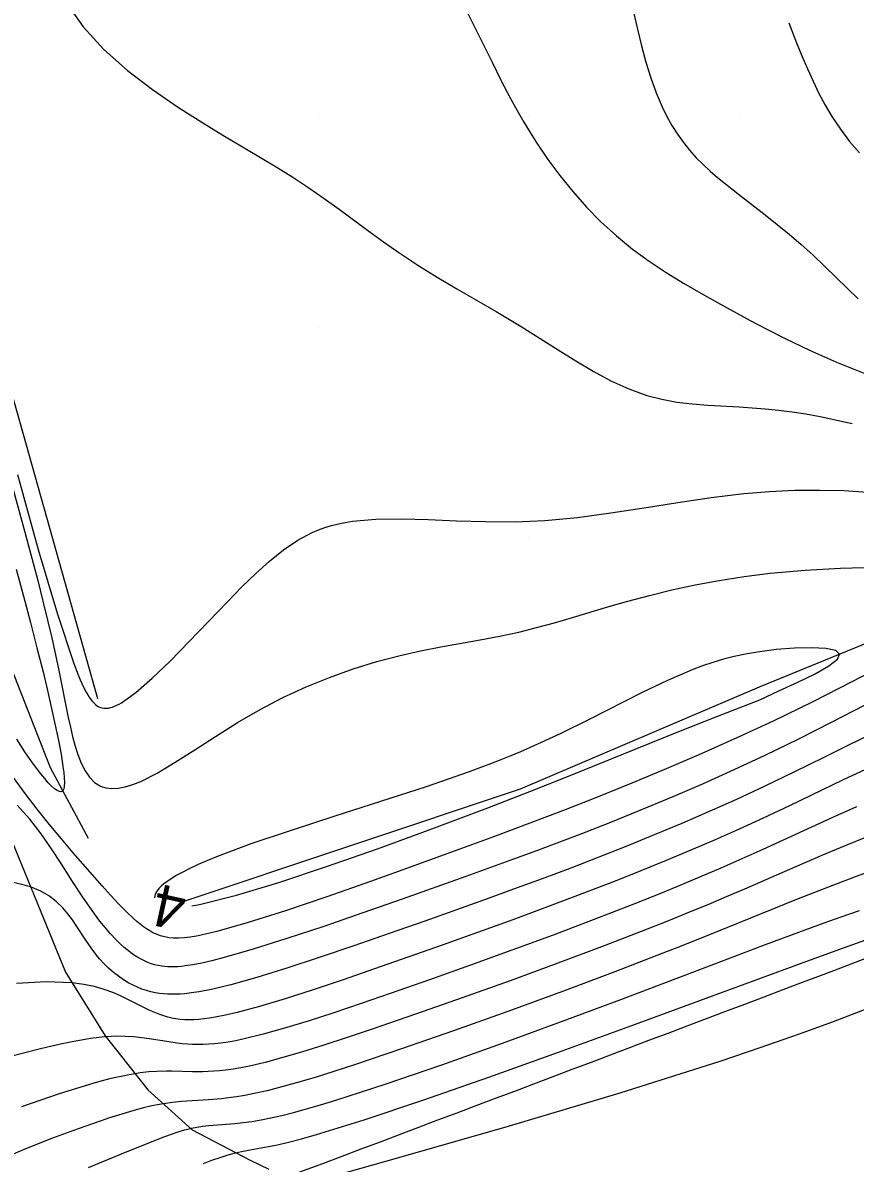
# Model space of a CAD drawing. Extents: x 2602990 to 2605851, y 618069 to 619180.
# Drawn here: x 2603756 to 2603795.5, y 618590.3 to 618644.5 of the extents above; entities that cross this region are included whole.
import ezdxf

# ---------------------------------------------------------------- set-up
doc = ezdxf.new("R2010")
doc.units = 0
for name, color, linetype in [('DTM Contours Major', 7, 'Continuous'), ('DTM Contours Minor', 7, 'Continuous'), ('DTM Contours Minor Text', 7, 'Continuous'), ('Exist DTM Breakline', 7, 'Continuous'), ('Exist DTM Crownline', 7, 'Continuous'), ('Exist DTM QL2 LIDAR Elevation Point', 7, 'Continuous'), ('Exist Roads EOP', 7, 'Continuous'), ('PH Exist DTM Breakline', 7, 'Continuous')]:
    doc.layers.add(name, color=color, linetype=linetype)

msp = doc.modelspace()

# ---------------------------------------------------------------- linework, layer by layer
at = {"layer": 'DTM Contours Major'}
msp.add_lwpolyline([(2603764.553, 618590.263), (2603764.956, 618590.414), (2603765.349, 618590.552), (2603765.726, 618590.673), (2603766.082, 618590.772), (2603766.364, 618590.837), (2603766.777, 618590.914), (2603767.639, 618591.062), (2603768.069, 618591.149), (2603768.598, 618591.272), (2603769.212, 618591.431), (2603769.922, 618591.631), (2603772.185, 618592.338), (2603774.969, 618593.274), (2603778.101, 618594.369), (2603781.411, 618595.554), (2603784.726, 618596.759), (2603792.898, 618599.763), (2603794.769, 618600.443), (2603798.605, 618601.824)], dxfattribs=at)
at = {"layer": 'DTM Contours Minor'}
for points in [[(2603758.002, 618645.455), (2603758.837, 618644.274), (2603759.829, 618643.19), (2603760.94, 618642.195), (2603762.131, 618641.281), (2603763.363, 618640.437), (2603764.6, 618639.657), (2603765.481, 618639.123), (2603767.182, 618638.111), (2603768, 618637.618), (2603768.793, 618637.124), (2603769.561, 618636.622), (2603770.289, 618636.116), (2603770.999, 618635.6), (2603772.4, 618634.559), (2603773.107, 618634.044), (2603773.828, 618633.54), (2603774.727, 618632.95), (2603775.649, 618632.38), (2603776.584, 618631.823), (2603778.452, 618630.736), (2603779.643, 618630.025), (2603780.547, 618629.462), (2603781.39, 618628.926), (2603782.229, 618628.399), (2603783.067, 618627.901), (2603783.906, 618627.448), (2603784.751, 618627.059), (2603785.603, 618626.752), (2603786.316, 618626.569), (2603787.035, 618626.441), (2603787.762, 618626.355), (2603788.497, 618626.297), (2603789.991, 618626.212), (2603790.606, 618626.171), (2603791.229, 618626.119), (2603791.862, 618626.054), (2603792.507, 618625.973), (2603793.166, 618625.873), (2603793.841, 618625.751), (2603794.989, 618625.503), (2603795.356, 618625.413)], [(2603776.929, 618645.255), (2603777.378, 618644.369), (2603778.257, 618642.581), (2603778.694, 618641.705), (2603779.135, 618640.857), (2603779.444, 618640.293), (2603779.761, 618639.742), (2603780.067, 618639.239), (2603780.388, 618638.737), (2603780.913, 618637.969), (2603781.48, 618637.201), (2603782.089, 618636.444), (2603782.739, 618635.706), (2603783.43, 618634.998), (2603784.161, 618634.329), (2603784.924, 618633.71), (2603785.717, 618633.133), (2603786.529, 618632.594), (2603787.352, 618632.087), (2603788.175, 618631.607), (2603789.245, 618631.009), (2603790.518, 618630.317), (2603791.306, 618629.899), (2603792.14, 618629.474), (2603793.335, 618628.899), (2603794.621, 618628.332), (2603795.968, 618627.798)], [(2603784.982, 618644.957), (2603785.162, 618644.149), (2603785.355, 618643.357), (2603785.564, 618642.587), (2603785.794, 618641.845), (2603786.048, 618641.138), (2603786.33, 618640.472), (2603786.556, 618640.013), (2603786.8, 618639.579), (2603787.062, 618639.166), (2603787.342, 618638.775), (2603787.641, 618638.403), (2603787.958, 618638.049), (2603788.28, 618637.726), (2603788.618, 618637.414), (2603788.97, 618637.109), (2603789.337, 618636.81), (2603790.104, 618636.208), (2603791.224, 618635.338), (2603791.798, 618634.882), (2603792.372, 618634.41), (2603792.942, 618633.921), (2603793.503, 618633.415), (2603794.048, 618632.893), (2603795.115, 618631.842), (2603795.648, 618631.336)], [(2603792.352, 618644.46), (2603792.723, 618643.513), (2603792.975, 618642.888), (2603793.233, 618642.277), (2603793.499, 618641.682), (2603793.779, 618641.104), (2603794.077, 618640.543), (2603794.397, 618640.002), (2603794.803, 618639.397), (2603795.239, 618638.821), (2603795.703, 618638.277)], [(2603755.367, 618622.804), (2603756.074, 618620.264), (2603756.687, 618617.954), (2603756.93, 618616.985), (2603757.149, 618616.079), (2603757.346, 618615.23), (2603757.523, 618614.434), (2603757.683, 618613.686), (2603758.135, 618611.452), (2603758.235, 618610.991), (2603758.338, 618610.555), (2603758.448, 618610.143), (2603758.589, 618609.691), (2603758.748, 618609.28), (2603758.93, 618608.917), (2603759.139, 618608.61), (2603759.382, 618608.367), (2603759.661, 618608.194), (2603759.915, 618608.111), (2603760.195, 618608.078), (2603760.502, 618608.093), (2603760.836, 618608.155), (2603761.195, 618608.263), (2603761.579, 618608.416), (2603762.359, 618608.81), (2603763.218, 618609.322), (2603764.145, 618609.915), (2603765.132, 618610.555), (2603766.17, 618611.207), (2603767.25, 618611.836), (2603768.327, 618612.397), (2603769.427, 618612.904), (2603770.541, 618613.357), (2603771.662, 618613.758), (2603772.781, 618614.105), (2603773.89, 618614.399), (2603774.863, 618614.618), (2603775.822, 618614.807), (2603777.699, 618615.145), (2603778.617, 618615.319), (2603779.522, 618615.511), (2603780.375, 618615.721), (2603781.223, 618615.953), (2603782.072, 618616.201), (2603783.805, 618616.72), (2603784.702, 618616.978), (2603785.728, 618617.253), (2603786.792, 618617.512), (2603787.896, 618617.752), (2603789.041, 618617.966), (2603790.23, 618618.153), (2603791.465, 618618.306), (2603793.123, 618618.45), (2603794.81, 618618.541), (2603796.479, 618618.587)], [(2603755.72, 618622.999), (2603756.709, 618619.43), (2603757.617, 618616.368), (2603758.402, 618614.015), (2603758.606, 618613.483), (2603758.704, 618613.246), (2603758.8, 618613.029), (2603758.894, 618612.832), (2603758.987, 618612.654), (2603759.06, 618612.526), (2603759.134, 618612.409), (2603759.208, 618612.305), (2603759.282, 618612.213), (2603759.358, 618612.132), (2603759.434, 618612.063), (2603759.527, 618611.997), (2603759.622, 618611.947), (2603759.721, 618611.912), (2603759.823, 618611.893), (2603759.931, 618611.889), (2603760.043, 618611.9), (2603760.137, 618611.92), (2603760.235, 618611.949), (2603760.337, 618611.987), (2603760.443, 618612.034), (2603760.553, 618612.09), (2603760.667, 618612.155), (2603761.347, 618612.637), (2603762.124, 618613.312), (2603762.973, 618614.13), (2603763.867, 618615.042), (2603765.69, 618616.947), (2603766.367, 618617.64), (2603767.033, 618618.29), (2603767.693, 618618.886), (2603768.356, 618619.417), (2603769.028, 618619.871), (2603769.716, 618620.238), (2603770.018, 618620.367), (2603770.325, 618620.478), (2603770.639, 618620.574), (2603770.96, 618620.655), (2603771.29, 618620.722), (2603771.629, 618620.776), (2603772.747, 618620.875), (2603773.953, 618620.892), (2603775.231, 618620.857), (2603776.568, 618620.802), (2603777.949, 618620.756), (2603779.36, 618620.751), (2603780.057, 618620.772), (2603780.76, 618620.811), (2603782.316, 618620.957), (2603783.896, 618621.168), (2603785.489, 618621.414), (2603787.081, 618621.668), (2603788.658, 618621.903), (2603790.208, 618622.09), (2603791.436, 618622.192), (2603792.638, 618622.247), (2603793.812, 618622.258), (2603794.961, 618622.229), (2603796.083, 618622.162)], [(2603755.662, 618618.5), (2603756.011, 618617.213), (2603756.34, 618615.968), (2603756.649, 618614.767), (2603756.936, 618613.614), (2603757.149, 618612.727), (2603757.345, 618611.882), (2603757.519, 618611.09), (2603757.669, 618610.36), (2603757.791, 618609.702), (2603757.882, 618609.127), (2603757.919, 618608.84), (2603757.942, 618608.586), (2603757.951, 618608.369), (2603757.942, 618608.192), (2603757.916, 618608.057), (2603757.869, 618607.969), (2603757.825, 618607.937), (2603757.773, 618607.926), (2603757.712, 618607.935), (2603757.643, 618607.962), (2603757.566, 618608.007), (2603757.482, 618608.068), (2603757.34, 618608.194), (2603757.184, 618608.354), (2603757.015, 618608.547), (2603756.834, 618608.769), (2603756.643, 618609.02), (2603756.443, 618609.295), (2603756.079, 618609.824), (2603755.698, 618610.416)], [(2603794.759, 618614.46), (2603794.576, 618614.632), (2603794.111, 618614.731), (2603793.436, 618614.766), (2603792.623, 618614.745), (2603791.744, 618614.674), (2603790.869, 618614.561), (2603790.3, 618614.462), (2603789.761, 618614.347), (2603789.244, 618614.216), (2603788.744, 618614.067), (2603788.254, 618613.901), (2603787.766, 618613.718), (2603786.589, 618613.214), (2603785.381, 618612.634), (2603782.84, 618611.338), (2603781.49, 618610.67), (2603780.075, 618610.02), (2603779.616, 618609.823), (2603779.149, 618609.629), (2603778.673, 618609.438), (2603778.186, 618609.249), (2603777.175, 618608.873), (2603775.123, 618608.161), (2603772.966, 618607.453), (2603770.798, 618606.759), (2603768.715, 618606.085), (2603766.811, 618605.442), (2603765.18, 618604.835), (2603764.717, 618604.645), (2603764.295, 618604.46), (2603763.912, 618604.28), (2603763.568, 618604.105), (2603763.264, 618603.937), (2603763, 618603.774), (2603762.827, 618603.656), (2603762.676, 618603.541), (2603762.548, 618603.43), (2603762.441, 618603.323), (2603762.355, 618603.218), (2603762.292, 618603.117), (2603762.242, 618602.993), (2603762.229, 618602.887)], [(2603797.146, 618614.082), (2603795.35, 618613.144), (2603793.486, 618612.2), (2603791.604, 618611.282), (2603789.883, 618610.479), (2603788.19, 618609.721), (2603786.527, 618609.005), (2603784.895, 618608.327), (2603783.294, 618607.683), (2603781.725, 618607.069), (2603780.06, 618606.432), (2603778.379, 618605.803), (2603776.627, 618605.156), (2603774.592, 618604.414), (2603772.492, 618603.66), (2603770.416, 618602.934), (2603768.448, 618602.271), (2603766.676, 618601.71), (2603765.186, 618601.288), (2603764.656, 618601.159), (2603764.223, 618601.069), (2603763.918, 618601.018), (2603763.639, 618600.984), (2603763.376, 618600.967), (2603763.134, 618600.969), (2603762.909, 618600.988), (2603762.775, 618601.01), (2603762.646, 618601.039), (2603762.52, 618601.074), (2603762.397, 618601.118), (2603762.277, 618601.168), (2603762.157, 618601.225), (2603762.005, 618601.309), (2603761.854, 618601.405), (2603761.701, 618601.512), (2603761.547, 618601.631), (2603761.392, 618601.76), (2603761.233, 618601.901), (2603760.885, 618602.232), (2603760.521, 618602.605), (2603760.142, 618603.014), (2603759.75, 618603.452), (2603758.374, 618605.027), (2603757.807, 618605.687), (2603757.229, 618606.378), (2603756.653, 618607.093), (2603756.081, 618607.838), (2603755.526, 618608.607)], [(2603763.997, 618602.497), (2603764.286, 618602.548), (2603764.488, 618602.59), (2603766.115, 618603.002), (2603768.127, 618603.612), (2603770.403, 618604.367), (2603772.826, 618605.217), (2603775.277, 618606.112), (2603778.054, 618607.161), (2603780.053, 618607.938), (2603781.803, 618608.633), (2603787.044, 618610.746), (2603788.935, 618611.499), (2603790.972, 618612.297), (2603791.882, 618612.713), (2603792.783, 618613.131), (2603793.599, 618613.533), (2603794.252, 618613.901), (2603794.665, 618614.216), (2603794.759, 618614.46)], [(2603795.965, 618612.041), (2603794.396, 618611.228), (2603792.808, 618610.425), (2603791.215, 618609.647), (2603789.746, 618608.96), (2603788.286, 618608.304), (2603786.835, 618607.677), (2603785.394, 618607.077), (2603783.965, 618606.501), (2603782.547, 618605.946), (2603781.459, 618605.53), (2603780.37, 618605.121), (2603779.272, 618604.715), (2603777.019, 618603.898), (2603773.997, 618602.822), (2603772.115, 618602.162), (2603770.264, 618601.528), (2603768.508, 618600.946), (2603766.91, 618600.442), (2603765.531, 618600.043), (2603764.959, 618599.895), (2603764.472, 618599.783), (2603764.056, 618599.702), (2603763.682, 618599.645), (2603763.507, 618599.626), (2603763.336, 618599.612), (2603763.171, 618599.604), (2603763.013, 618599.602), (2603762.862, 618599.607), (2603762.715, 618599.618), (2603762.573, 618599.635), (2603762.399, 618599.665), (2603762.231, 618599.704), (2603762.066, 618599.754), (2603761.905, 618599.813), (2603761.746, 618599.883), (2603761.589, 618599.962), (2603761.389, 618600.078), (2603761.19, 618600.21), (2603760.992, 618600.358), (2603760.794, 618600.522), (2603760.596, 618600.702), (2603760.398, 618600.898), (2603760.147, 618601.168), (2603759.894, 618601.463), (2603759.64, 618601.781), (2603759.383, 618602.121), (2603759.124, 618602.482), (2603758.861, 618602.865), (2603758.342, 618603.657), (2603757.79, 618604.521), (2603757.341, 618605.214), (2603756.853, 618605.922), (2603756.313, 618606.622), (2603755.712, 618607.288)], [(2603796.844, 618610.957), (2603794.006, 618609.544), (2603792.587, 618608.846), (2603791.174, 618608.166), (2603789.87, 618607.561), (2603788.57, 618606.978), (2603787.269, 618606.415), (2603785.964, 618605.869), (2603784.651, 618605.336), (2603783.328, 618604.813), (2603781.994, 618604.3), (2603780.644, 618603.792), (2603779.278, 618603.288), (2603777.894, 618602.785), (2603775.069, 618601.777), (2603773.372, 618601.18), (2603771.687, 618600.595), (2603770.051, 618600.041), (2603768.507, 618599.537), (2603767.092, 618599.101), (2603765.847, 618598.751), (2603765.332, 618598.622), (2603764.86, 618598.515), (2603764.595, 618598.462), (2603764.342, 618598.416), (2603764.102, 618598.378), (2603763.874, 618598.347), (2603763.655, 618598.324), (2603763.444, 618598.309), (2603763.235, 618598.3), (2603763.034, 618598.299), (2603762.839, 618598.305), (2603762.649, 618598.319), (2603762.464, 618598.341), (2603762.283, 618598.371), (2603762.061, 618598.418), (2603761.844, 618598.478), (2603761.63, 618598.549), (2603761.421, 618598.633), (2603761.216, 618598.727), (2603761.014, 618598.833), (2603760.761, 618598.986), (2603760.515, 618599.156), (2603760.277, 618599.342), (2603760.047, 618599.543), (2603759.828, 618599.758), (2603759.62, 618599.986), (2603759.48, 618600.154), (2603759.346, 618600.327), (2603759.216, 618600.505), (2603758.963, 618600.875), (2603758.514, 618601.573), (2603758.339, 618601.832), (2603758.121, 618602.125), (2603757.872, 618602.415), (2603757.581, 618602.694), (2603757.236, 618602.955), (2603756.825, 618603.193), (2603756.339, 618603.401), (2603755.229, 618603.692)], [(2603769.004, 618589.185), (2603773.824, 618590.538), (2603779.083, 618592.047), (2603784.337, 618593.614), (2603789.143, 618595.138), (2603791.043, 618595.782), (2603792.804, 618596.405), (2603794.466, 618597.014), (2603796.068, 618597.617), (2603799.251, 618598.835), (2603802.643, 618600.12), (2603806.175, 618601.448), (2603809.746, 618602.797), (2603813.256, 618604.145), (2603816.604, 618605.47), (2603819.692, 618606.749), (2603820.914, 618607.279), (2603822.087, 618607.801), (2603823.226, 618608.323), (2603824.349, 618608.848), (2603825.472, 618609.383), (2603826.612, 618609.932)], [(2603796.19, 618609.079), (2603794.896, 618608.466), (2603792.377, 618607.259), (2603791.139, 618606.675), (2603789.997, 618606.152), (2603788.853, 618605.643), (2603787.699, 618605.144), (2603786.527, 618604.653), (2603785.329, 618604.164), (2603784.099, 618603.676), (2603782.522, 618603.066), (2603780.898, 618602.454), (2603779.242, 618601.842), (2603777.568, 618601.235), (2603775.892, 618600.635), (2603772.682, 618599.503), (2603771.184, 618598.986), (2603769.758, 618598.507), (2603768.429, 618598.079), (2603767.219, 618597.716), (2603766.153, 618597.429), (2603765.606, 618597.303), (2603765.111, 618597.205), (2603764.836, 618597.161), (2603764.576, 618597.127), (2603764.33, 618597.103), (2603764.096, 618597.089), (2603763.874, 618597.085), (2603763.662, 618597.09), (2603763.451, 618597.106), (2603763.248, 618597.132), (2603763.05, 618597.168), (2603762.857, 618597.214), (2603762.667, 618597.269), (2603762.478, 618597.334), (2603762.241, 618597.429), (2603762.002, 618597.537), (2603761.503, 618597.783), (2603760.958, 618598.058), (2603760.617, 618598.222), (2603760.246, 618598.382), (2603759.838, 618598.531), (2603759.385, 618598.664), (2603758.879, 618598.771), (2603758.313, 618598.846), (2603757.084, 618598.887), (2603755.682, 618598.813)], [(2603795.562, 618607.206), (2603794.4, 618606.684), (2603791.113, 618605.176), (2603790.122, 618604.731), (2603789.125, 618604.293), (2603788.112, 618603.859), (2603787.071, 618603.423), (2603785.994, 618602.983), (2603784.868, 618602.534), (2603783.059, 618601.832), (2603781.156, 618601.114), (2603779.2, 618600.392), (2603777.231, 618599.679), (2603775.29, 618598.989), (2603773.418, 618598.333), (2603772.045, 618597.86), (2603770.747, 618597.423), (2603769.531, 618597.029), (2603768.409, 618596.685), (2603767.389, 618596.399), (2603766.48, 618596.177), (2603766.089, 618596.096), (2603765.722, 618596.031), (2603765.378, 618595.981), (2603765.084, 618595.948), (2603764.805, 618595.925), (2603764.538, 618595.913), (2603764.281, 618595.911), (2603764.033, 618595.917), (2603763.79, 618595.931), (2603763.545, 618595.953), (2603763.301, 618595.981), (2603762.81, 618596.053), (2603761.968, 618596.19), (2603761.617, 618596.238), (2603761.242, 618596.277), (2603760.838, 618596.3), (2603760.402, 618596.302), (2603759.929, 618596.278), (2603759.873, 618596.273), (2603759.586, 618596.244), (2603759.19, 618596.192), (2603758.77, 618596.123), (2603758.323, 618596.04), (2603757.849, 618595.942), (2603757.348, 618595.83), (2603756.817, 618595.705), (2603754.897, 618595.213)], [(2603796.066, 618605.788), (2603794.977, 618605.342), (2603793.951, 618604.908), (2603792.026, 618604.072), (2603790.244, 618603.296), (2603789.382, 618602.927), (2603788.5, 618602.557), (2603787.587, 618602.18), (2603786.633, 618601.793), (2603785.625, 618601.393), (2603783.583, 618600.603), (2603781.389, 618599.778), (2603779.115, 618598.944), (2603776.837, 618598.125), (2603774.626, 618597.348), (2603772.558, 618596.638), (2603771.371, 618596.241), (2603770.27, 618595.883), (2603769.254, 618595.566), (2603768.326, 618595.293), (2603767.486, 618595.066), (2603766.736, 618594.889), (2603766.335, 618594.809), (2603765.963, 618594.745), (2603765.616, 618594.696), (2603765.321, 618594.663), (2603765.041, 618594.64), (2603764.775, 618594.626), (2603764.52, 618594.618), (2603764.034, 618594.62), (2603763.051, 618594.647), (2603762.791, 618594.648), (2603762.341, 618594.636), (2603761.962, 618594.609), (2603761.541, 618594.561), (2603761.312, 618594.526), (2603761.026, 618594.476), (2603760.72, 618594.415), (2603760.395, 618594.343), (2603760.048, 618594.259), (2603759.682, 618594.165), (2603759.294, 618594.058), (2603757.704, 618593.572), (2603755.915, 618592.957)], [(2603796.449, 618604.23), (2603795.422, 618603.852), (2603794.466, 618603.491), (2603793.57, 618603.143), (2603792.718, 618602.804), (2603788.853, 618601.234), (2603787.238, 618600.589), (2603786.364, 618600.246), (2603784.09, 618599.373), (2603781.602, 618598.44), (2603779.01, 618597.489), (2603776.427, 618596.563), (2603773.963, 618595.703), (2603771.729, 618594.951), (2603770.752, 618594.634), (2603769.852, 618594.352), (2603769.026, 618594.106), (2603768.271, 618593.895), (2603767.582, 618593.719), (2603766.955, 618593.578), (2603766.522, 618593.494), (2603766.119, 618593.427), (2603765.739, 618593.375), (2603765.412, 618593.338), (2603764.8, 618593.286), (2603763.517, 618593.204), (2603763.084, 618593.162), (2603762.866, 618593.134), (2603762.645, 618593.101), (2603762.468, 618593.069), (2603762.102, 618592.994), (2603761.713, 618592.9), (2603761.245, 618592.774), (2603760.678, 618592.608), (2603760.046, 618592.408), (2603759.704, 618592.295), (2603758.605, 618591.912), (2603757.384, 618591.456), (2603756.078, 618590.938), (2603754.726, 618590.366)], [(2603759.087, 618590.077), (2603760.657, 618590.724), (2603762.032, 618591.277), (2603762.713, 618591.541), (2603763.034, 618591.658), (2603763.345, 618591.762), (2603763.646, 618591.853), (2603763.939, 618591.926), (2603763.989, 618591.937), (2603764.238, 618591.985), (2603764.526, 618592.028), (2603764.816, 618592.061), (2603766.051, 618592.16), (2603766.433, 618592.201), (2603766.843, 618592.256), (2603767.289, 618592.331), (2603767.76, 618592.425), (2603768.273, 618592.543), (2603768.834, 618592.685), (2603769.446, 618592.852), (2603770.112, 618593.046), (2603770.836, 618593.266), (2603773.181, 618594.028), (2603775.868, 618594.954), (2603778.75, 618595.981), (2603781.677, 618597.051), (2603784.498, 618598.101), (2603787.798, 618599.35), (2603791.116, 618600.616), (2603792.527, 618601.143), (2603794.03, 618601.689), (2603794.84, 618601.976), (2603795.702, 618602.276)]]:
    msp.add_lwpolyline(points, dxfattribs=at)
at = {"layer": 'Exist DTM Breakline'}
msp.add_spline([(2603647.352, 618520.802), (2603704.337, 618541.966), (2603758.983, 618562.663), (2603811.118, 618582.434), (2603865.604, 618602.567), (2603913.966, 618621.231), (2603963.574, 618640.143), (2603974.725, 618636.355), (2603978.77, 618630.138), (2603971.844, 618627.992), (2603956.88, 618621.982), (2603923.969, 618609.772), (2603877.426, 618591.796), (2603827.273, 618571.857), (2603776.875, 618552.809), (2603720.479, 618530.104), (2603675.109, 618514.176), (2603657.355, 618505.354), (2603640.368, 618498.804), (2603619.191, 618491.366), (2603591.676, 618480.386)], degree=3, dxfattribs=at)
at = {"layer": 'Exist DTM Crownline'}
msp.add_spline([(2603233.488, 618380.754), (2603285.185, 618400.095), (2603335.457, 618418.629), (2603390.812, 618439.069), (2603440.087, 618457.325), (2603493.996, 618477.231), (2603542.655, 618495.301), (2603600.808, 618516.867), (2603653.659, 618536.362), (2603706.222, 618555.742), (2603764.811, 618577.593), (2603823.52, 618599.847), (2603878.564, 618620.56), (2603937.951, 618643.078), (2603997.369, 618665.789), (2604036.209, 618680.665), (2604055.311, 618688.017)], degree=3, dxfattribs=at)
at = {"layer": 'Exist DTM QL2 LIDAR Elevation Point'}
for p, q in [((2603770, 618640), (2603770, 618640)), ((2603780, 618640), (2603780, 618640)), ((2603790, 618640), (2603790, 618640)), ((2603770, 618630), (2603770, 618630)), ((2603780, 618630), (2603780, 618630)), ((2603790, 618630), (2603790, 618630)), ((2603770, 618620), (2603770, 618620)), ((2603780, 618620), (2603780, 618620))]:
    msp.add_line(p, q, dxfattribs=at)
at = {"layer": 'Exist Roads EOP'}
for points in [[(2603230.17, 618389.98), (2603282.929, 618409.597), (2603332.773, 618427.868), (2603388.167, 618448.413), (2603437.203, 618466.721), (2603490.778, 618486.527), (2603539.039, 618504.558), (2603597.451, 618526.156), (2603651.053, 618545.972), (2603705.208, 618566.084), (2603762.02, 618587.183), (2603820.334, 618609.162), (2603876.341, 618629.99), (2603934.909, 618652.28), (2603996.409, 618675.568), (2604033.216, 618689.957), (2604052.01, 618697.199)], [(2604034.633, 618668.486), (2603984.89, 618650.123), (2603936.767, 618631.654), (2603888.195, 618613.335), (2603837.766, 618594.258), (2603782.918, 618573.705), (2603731.939, 618554.39), (2603671.126, 618532.171), (2603621.822, 618514.106), (2603561.545, 618491.877), (2603506.421, 618471.293), (2603452.163, 618451.33), (2603398.364, 618431.316), (2603341.431, 618410.355), (2603281.65, 618388.199), (2603223.033, 618366.475), (2603185.717, 618352.612)]]:
    msp.add_spline(points, degree=3, dxfattribs=at)
at = {"layer": 'PH Exist DTM Breakline'}
for points in [[(2603759.532, 618612.331), (2603752.287, 618638.081), (2603745.606, 618663.365), (2603739.174, 618681.829), (2603734.735, 618698.599), (2603732.147, 618707.323)], [(2603729.219, 618704.927), (2603734.804, 618682.808), (2603740.63, 618665.506), (2603745.445, 618649.119), (2603751.124, 618628.482), (2603754.791, 618615.378), (2603757.27, 618609.073), (2603759.086, 618605.724)], [(2603763.453, 618602.663), (2603779.612, 618608.069), (2603790.963, 618612.901), (2603802.095, 618617.471), (2603808.582, 618620.138), (2603814.761, 618623.837)], [(2603752.743, 618612.175), (2603757.999, 618599.348), (2603759.885, 618596.333), (2603761.914, 618593.764), (2603764.01, 618591.862), (2603766.767, 618590.412), (2603767.653, 618589.987)]]:
    msp.add_lwpolyline(points, dxfattribs=at)

# ---------------------------------------------------------------- texts
at = {"layer": 'DTM Contours Minor Text'}
msp.add_text('4', height=2, rotation=167.5733, dxfattribs=at).set_placement((2603763.856, 618603.251))

doc.saveas('drawing.dxf')
